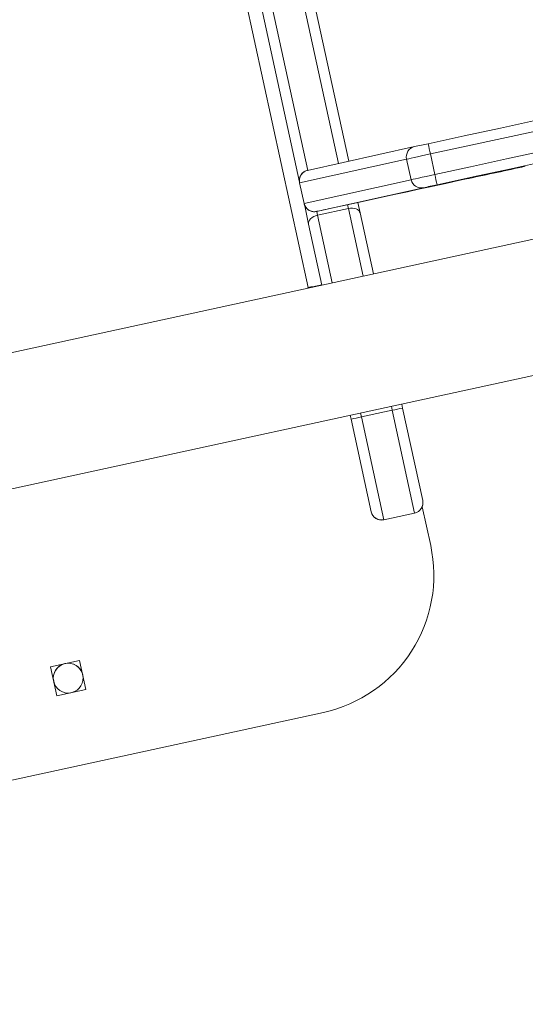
# Model space of a CAD drawing. Header units: inches. Extents: x -433 to 341, y -109 to 237.
# Tile 326 of 335: x 92.093 to 92.237, y 19.415 to 19.696. Entities that reach past the tile are written whole.
import ezdxf

# ---------------------------------------------------------------- set-up
doc = ezdxf.new("R2010")
doc.units = ezdxf.units.IN
doc.header["$MEASUREMENT"] = 0
doc.layers.add('1_projektowane', color=7, linetype='Continuous', lineweight=5)
doc.layers.add('urzadzenie', color=7, linetype='Continuous', lineweight=5)

# ---------------------------------------------------------------- blocks, each defined once
blk = doc.blocks.new('ddddd')
at = {"layer": 'urzadzenie', "color": 7, "linetype": 'Continuous'}
for p, q in [((74.41774992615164, -7.187365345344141), (74.41774992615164, -7.82936534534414)), ((74.45574992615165, -7.82936534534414), (74.45574992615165, -7.187365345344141)), ((74.3969007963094, -7.239444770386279), (74.396901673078, -7.239372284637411)), ((74.396901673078, -7.239372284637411), (74.39690591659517, -7.239557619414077)), ((74.38775844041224, -7.248714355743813), (74.3937584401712, -7.248714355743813)), ((74.3848869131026, -7.283886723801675), (74.38476034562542, -7.252663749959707)), ((74.39676034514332, -7.252663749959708), (74.3968869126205, -7.283886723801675)), ((74.39376028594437, -7.255656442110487), (74.38776028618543, -7.255656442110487)), ((74.38776028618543, -7.255656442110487), (74.38788685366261, -7.286879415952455)), ((74.39388685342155, -7.286879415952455), (74.39376028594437, -7.255656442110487)), ((74.04305447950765, -7.271864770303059), (74.38483818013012, -7.27186477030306)), ((74.39688870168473, -7.27186477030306), (74.39993821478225, -7.27186477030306)), ((74.39993821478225, -7.27186477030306), (74.41774992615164, -7.271864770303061)), ((74.45574992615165, -7.271864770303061), (74.4569011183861, -7.271864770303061)), ((74.4569011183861, -7.271864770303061), (74.48390880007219, -7.271864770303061)), ((74.48390880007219, -7.271864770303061), (74.48395143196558, -7.27186477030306)), ((74.49694696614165, -7.272365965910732), (74.48561154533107, -7.272365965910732)), ((74.4969475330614, -7.272365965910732), (74.49694696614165, -7.272365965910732)), ((74.38485034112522, -7.27486477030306), (74.04112370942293, -7.274864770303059)), ((74.39800928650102, -7.27486477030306), (74.39688844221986, -7.27486477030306)), ((74.39800928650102, -7.283864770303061), (74.39800928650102, -7.27486477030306)), ((74.41774992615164, -7.27486477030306), (74.39800928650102, -7.27486477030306)), ((74.45690026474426, -7.274864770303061), (74.45574992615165, -7.274864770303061)), ((74.45690026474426, -7.283864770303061), (74.45690026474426, -7.274864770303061)), ((74.48690879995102, -7.274864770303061), (74.45690026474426, -7.274864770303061)), ((74.48690879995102, -7.283864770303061), (74.48690879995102, -7.274864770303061)), ((74.48695143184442, -7.27486477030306), (74.48690879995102, -7.274864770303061)), ((74.48695143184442, -7.283864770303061), (74.48695143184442, -7.27486477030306)), ((74.04112370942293, -7.283864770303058), (74.38488682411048, -7.283864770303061)), ((74.39688712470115, -7.283864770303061), (74.39800928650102, -7.283864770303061)), ((74.39800928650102, -7.283864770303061), (74.41774992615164, -7.283864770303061)), ((74.45574992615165, -7.283864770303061), (74.45690026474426, -7.283864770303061)), ((74.45690026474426, -7.283864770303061), (74.48690879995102, -7.283864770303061)), ((74.48690879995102, -7.283864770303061), (74.48695143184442, -7.283864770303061)), ((74.38773547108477, -7.28686477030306), (74.04305447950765, -7.286864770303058)), ((74.38788685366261, -7.286879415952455), (74.39388685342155, -7.286879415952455)), ((74.38788685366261, -7.286879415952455), (74.38788699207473, -7.286896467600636)), ((74.38788699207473, -7.286896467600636), (74.39388699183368, -7.286896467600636)), ((74.39388699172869, -7.28689646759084), (74.39388685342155, -7.286879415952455)), ((74.39993821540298, -7.286864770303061), (74.39413707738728, -7.28686477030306)), ((74.41774992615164, -7.286864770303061), (74.39993821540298, -7.286864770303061)), ((74.41768086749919, -7.286865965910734), (74.41768086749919, -7.290945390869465)), ((74.41774992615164, -7.286865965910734), (74.41768086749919, -7.286865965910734)), ((74.4569011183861, -7.286864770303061), (74.45574992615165, -7.286864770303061)), ((74.48390880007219, -7.286864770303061), (74.4569011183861, -7.286864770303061)), ((74.48395143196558, -7.28686477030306), (74.48390880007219, -7.286864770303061)), ((74.417528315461, -7.29086477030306), (72.78735590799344, -7.290864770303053)), ((74.417528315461, -7.290945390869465), (74.417528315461, -7.29086477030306)), ((74.417528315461, -7.29086477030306), (74.41768086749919, -7.29086477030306)), ((74.41768086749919, -7.290945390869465), (74.417528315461, -7.290945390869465)), ((74.53694696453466, -7.704365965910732), (74.53694696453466, -7.312365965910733)), ((74.53694753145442, -7.312365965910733), (74.53694696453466, -7.312365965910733)), ((74.53694753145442, -7.704365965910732), (74.53694753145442, -7.312365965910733)), ((74.51619777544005, -7.377115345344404), (74.50769777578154, -7.377115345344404)), ((74.50769777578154, -7.377115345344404), (74.50769777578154, -7.385615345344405)), ((74.50769834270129, -7.377115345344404), (74.50769834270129, -7.385615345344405)), ((74.51619777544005, -7.385615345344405), (74.51619777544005, -7.377115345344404)), ((74.50769777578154, -7.385615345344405), (74.51619777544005, -7.385615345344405))]:
    blk.add_line(p, q, dxfattribs=at)
at = {"layer": 'urzadzenie', "color": 7, "linetype": 'Continuous', "flags": 128}
for points in [[(74.3847592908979, -7.248696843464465), (74.38475922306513, -7.238151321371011), (74.38475905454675, -7.227619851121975), (74.38475878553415, -7.217114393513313), (74.38475841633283, -7.206646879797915), (74.38475794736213, -7.19622919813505), (74.38475737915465, -7.185873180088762), (74.38475671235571, -7.175590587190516), (74.38475594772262, -7.16539309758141), (74.3847550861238, -7.155292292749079), (74.38475412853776, -7.145299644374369), (74.38475307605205, -7.135426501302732), (74.38475192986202, -7.125684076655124), (74.3847506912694, -7.116083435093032)], [(74.3877499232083, -7.117372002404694), (74.38775114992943, -7.126880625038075), (74.38775228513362, -7.136529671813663), (74.3877533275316, -7.146308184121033), (74.3877542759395, -7.156205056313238), (74.3877551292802, -7.166209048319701), (74.38775588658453, -7.176308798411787), (74.38775654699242, -7.186492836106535), (74.38775710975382, -7.196749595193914), (74.3877575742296, -7.207067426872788), (74.38775793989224, -7.217434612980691), (74.38775820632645, -7.227839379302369), (74.38775837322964, -7.238269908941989), (74.38775844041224, -7.248714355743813)], [(74.3937584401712, -7.248714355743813), (74.39375837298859, -7.238269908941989), (74.3937582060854, -7.227839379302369), (74.39375793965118, -7.217434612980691), (74.39375757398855, -7.207067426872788), (74.39375710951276, -7.196749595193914), (74.39375654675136, -7.186492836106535), (74.39375588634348, -7.176308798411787), (74.39375512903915, -7.166209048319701), (74.39375427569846, -7.156205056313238), (74.39375332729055, -7.146308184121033), (74.39375228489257, -7.136529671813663), (74.39375114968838, -7.126880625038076), (74.39374992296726, -7.117372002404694)], [(74.39675698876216, -7.179669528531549), (74.39675737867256, -7.185873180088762), (74.39675794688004, -7.19622919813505), (74.39675841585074, -7.206646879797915), (74.39675878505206, -7.217114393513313), (74.39675905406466, -7.227619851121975), (74.39675922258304, -7.238151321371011), (74.3967592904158, -7.248696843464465)], [(74.39688811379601, -7.280470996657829), (74.39688833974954, -7.276291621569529), (74.39688866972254, -7.272199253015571), (74.39688910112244, -7.268226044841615), (74.39688963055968, -7.264403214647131), (74.3968902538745, -7.260760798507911), (74.39689096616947, -7.257327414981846), (74.39689176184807, -7.254130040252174), (74.39689263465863, -7.251193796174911), (74.39689357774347, -7.248541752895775), (74.39689458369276, -7.24619474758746), (74.3968956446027, -7.244171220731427), (74.39689675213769, -7.242487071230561), (74.39689789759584, -7.241155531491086), (74.3968990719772, -7.240187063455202), (74.39690026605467, -7.239589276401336), (74.39690147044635, -7.239366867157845)], [(74.39690147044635, -7.239366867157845), (74.39690149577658, -7.239366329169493), (74.39690152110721, -7.239366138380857), (74.39690154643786, -7.239366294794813), (74.39690157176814, -7.239366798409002), (74.39690159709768, -7.239367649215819), (74.3969016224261, -7.239368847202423), (74.396901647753, -7.239370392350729), (74.396901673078, -7.239372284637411)], [(74.39690591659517, -7.239557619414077), (74.39690644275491, -7.239558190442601), (74.39690715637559, -7.239551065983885)], [(74.38775844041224, -7.248714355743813), (74.38775847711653, -7.250014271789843), (74.38775858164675, -7.251267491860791), (74.38775875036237, -7.252430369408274), (74.38775897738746, -7.253462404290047), (74.38775925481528, -7.254327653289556), (74.38775957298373, -7.254995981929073), (74.38775992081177, -7.255444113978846), (74.38776028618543, -7.255656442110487)], [(74.39376028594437, -7.255656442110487), (74.39375992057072, -7.255444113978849), (74.39375957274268, -7.254995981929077), (74.39375925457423, -7.25432765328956), (74.39375897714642, -7.253462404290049), (74.39375875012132, -7.252430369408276), (74.3937585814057, -7.251267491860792), (74.39375847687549, -7.250014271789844), (74.3937584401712, -7.248714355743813)], [(74.39993821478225, -7.27186477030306), (74.39956189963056, -7.271922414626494), (74.39920004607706, -7.272093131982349), (74.39886655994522, -7.272370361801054), (74.39857425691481, -7.272743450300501), (74.39833437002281, -7.273198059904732), (74.39815611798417, -7.273716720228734), (74.39804635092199, -7.274279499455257), (74.39800928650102, -7.27486477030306)], [(74.39688731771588, -7.28372756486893), (74.39688733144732, -7.283712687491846), (74.3968875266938, -7.283423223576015), (74.3968877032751, -7.283010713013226), (74.39688785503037, -7.282489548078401), (74.39688797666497, -7.281877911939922), (74.39688806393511, -7.281197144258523), (74.39688811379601, -7.280470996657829)], [(74.3968869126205, -7.283886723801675), (74.39688712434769, -7.283869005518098), (74.39688731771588, -7.28372756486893)], [(74.39800928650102, -7.283864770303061), (74.39804602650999, -7.284450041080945), (74.39815555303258, -7.285012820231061), (74.39833365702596, -7.285531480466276), (74.39857349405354, -7.285986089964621), (74.39886584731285, -7.286359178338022), (74.3991994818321, -7.286636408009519), (74.39956157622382, -7.28680712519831), (74.39993821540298, -7.286864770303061)], [(74.41768086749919, -7.289507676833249), (74.41757773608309, -7.290084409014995), (74.417528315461, -7.29086477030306)]]:
    blk.add_lwpolyline(points, dxfattribs=at)
at = {"layer": 'urzadzenie', "color": 7, "linetype": 'Continuous'}
for centre, radius, start, end in [((71.55999624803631, -7.224098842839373), 2.836952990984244, 359.6879216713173, 0.02190494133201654), ((78.47248333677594, -7.249593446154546), 4.0877241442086, 179.9874327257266, 180.0430350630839), ((74.38700832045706, -7.120354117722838), 0.128362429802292, 268.9960731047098, 270.3348250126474), ((74.39450826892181, -7.120085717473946), 0.1286308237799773, 269.6660033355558, 271.0027193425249), ((78.48448331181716, -7.249593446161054), 4.087724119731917, 179.9874327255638, 180.0430350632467), ((74.38775662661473, -7.252660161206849), 0.002996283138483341, 180.0686251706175, 270.0699793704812), ((74.39376392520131, -7.252660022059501), 0.002996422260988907, 269.9304123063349, 359.9287173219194), ((77.09266674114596, -7.274114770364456), 2.635766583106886, 179.9510899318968, 180.0163033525), ((74.48390880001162, -7.274864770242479), 0.002999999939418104, 359.9999988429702, 89.99999884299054), ((74.483951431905, -7.274864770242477), 0.002999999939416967, 359.9999988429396, 89.99999884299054), ((74.49694696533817, -7.312365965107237), 0.03999999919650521, 359.9999988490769, 89.99999884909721), ((74.4969475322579, -7.312365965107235), 0.03999999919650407, 359.9999988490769, 89.99999884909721), ((74.3878831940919, -7.28388313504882), 0.002996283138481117, 180.0686251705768, 270.069979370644), ((74.3938904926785, -7.283882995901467), 0.002996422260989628, 269.9304123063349, 359.928717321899), ((77.09266673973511, -7.284614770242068), 2.635766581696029, 179.9836966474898, 180.0489100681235), ((74.48390880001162, -7.283864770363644), 0.002999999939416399, 270.0000011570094, 1.157060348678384e-06), ((74.483951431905, -7.283864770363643), 0.002999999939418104, 270.0000011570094, 1.157019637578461e-06), ((74.51194947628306, -7.381365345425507), 0.004249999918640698, 1.620986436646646, 270.0000011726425), ((74.51195061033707, -7.381365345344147), 0.004250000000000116, 90.0000017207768, 269.9999982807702), ((74.51194947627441, -7.381365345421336), 0.0042499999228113, 270.0000012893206, 358.3790157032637)]:
    blk.add_arc(centre, radius, start, end, dxfattribs=at)
for points, knots in [([(74.38488693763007, -7.28389888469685), (74.38488695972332, -7.283902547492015), (74.38488700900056, -7.283910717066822), (74.3848869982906, -7.283920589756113), (74.38488755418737, -7.28395704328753), (74.38488904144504, -7.284017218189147), (74.38490104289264, -7.284250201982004), (74.3849757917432, -7.284709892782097), (74.38521204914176, -7.285313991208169), (74.38564389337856, -7.285937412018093), (74.38625287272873, -7.286458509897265), (74.38703855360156, -7.286830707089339), (74.38760428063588, -7.286865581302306), (74.38787881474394, -7.286882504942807)], [0, 0, 0, 0, 0.01857173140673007, 0.04142277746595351, 0.04806476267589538, 0.05624540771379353, 0.0819248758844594, 0.1899270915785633, 0.3434704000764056, 0.4763737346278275, 0.6534751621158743, 0.8318395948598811, 1, 1, 1, 1]), ([(74.39388190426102, -7.286882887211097), (74.39391459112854, -7.286887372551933), (74.39426194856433, -7.286935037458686), (74.39488061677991, -7.286757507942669), (74.39560531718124, -7.286396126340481), (74.39612660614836, -7.285926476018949), (74.39648000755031, -7.285439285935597), (74.39669853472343, -7.284976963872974), (74.39681603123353, -7.284579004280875), (74.39686723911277, -7.284271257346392), (74.39688258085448, -7.284078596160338), (74.39688597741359, -7.283978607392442), (74.39688659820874, -7.283946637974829), (74.39688681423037, -7.283931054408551), (74.3968869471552, -7.283917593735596), (74.39688705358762, -7.283899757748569), (74.39688715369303, -7.283870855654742), (74.39688724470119, -7.283772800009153), (74.39688731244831, -7.283699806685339)], [0, 0, 0, 0, 0.01710835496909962, 0.1818073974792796, 0.3189791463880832, 0.4378644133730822, 0.5414055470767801, 0.6297886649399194, 0.7019639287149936, 0.7562446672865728, 0.791275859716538, 0.802655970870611, 0.8082352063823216, 0.8126784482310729, 0.8190802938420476, 0.8320606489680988, 0.8749847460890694, 1, 1, 1, 1])]:
    blk.add_open_spline(points, degree=3, knots=knots, dxfattribs=at)

msp = doc.modelspace()

# ---------------------------------------------------------------- block references
at = {"layer": '1_projektowane', "rotation": 282.26876524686}
msp.add_blockref('ddddd', (83.48572953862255, 93.8871082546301), dxfattribs=at)

doc.saveas('drawing.dxf')
